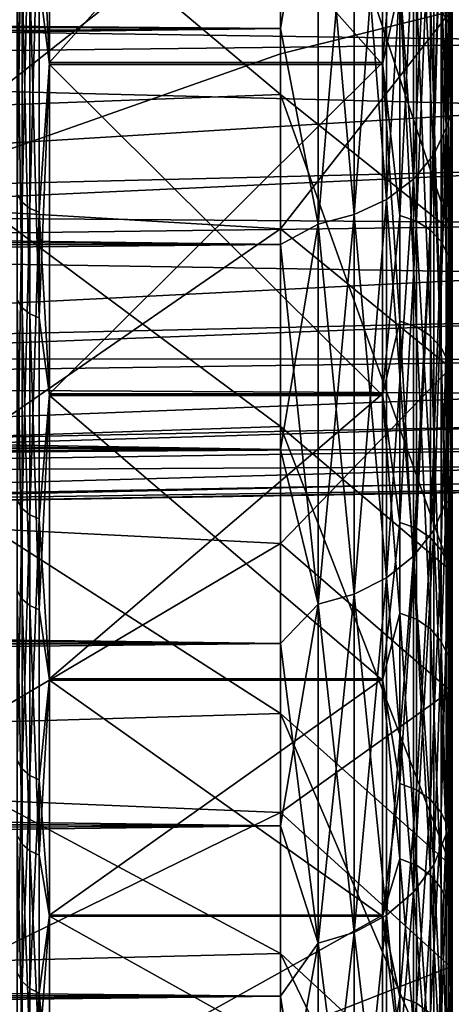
# Model space of a CAD drawing. Header units: metres. Extents: x -22 to 73, y -229 to 22.
# Tile 257 of 447: x 49.63 to 50.9, y -18.05 to -15.15. Entities that reach past the tile are written whole.
import ezdxf

# ---------------------------------------------------------------- set-up
doc = ezdxf.new("R2010")
doc.units = ezdxf.units.M
doc.layers.add('solid_509500_SW0001', color=7, linetype='CONTINUOUS')

msp = doc.modelspace()

# ---------------------------------------------------------------- linework, layer by layer
at = {"layer": 'solid_509500_SW0001'}
for points in [[(50.900002, -13.965359, 54.034641), (50.900002, -17.128563, 58.167664), (50.900002, -17.940969, 59.742634)], [(50.900002, -15.129377, 55.304943), (50.900002, -17.128563, 58.167664), (50.900002, -13.965359, 54.034641)], [(50.900002, -15.442343, 56.506676), (50.900002, -13.965359, 54.034641), (50.900002, -17.940969, 59.742634)], [(50.900002, -15.442343, 56.506676), (50.900002, -14.328674, 55.144978), (50.900002, -13.965359, 54.034641)], [(50.893185, -15.162647, 56.224331), (50.87318, -15.124515, 56.253944), (50.87318, -14.007399, 54.941917)], [(50.893185, -14.042714, 54.908993), (50.893185, -15.162647, 56.224331), (50.87318, -14.007399, 54.941917)], [(50.893185, -14.042714, 54.908993), (50.900002, -14.328674, 55.144978), (50.893185, -15.162647, 56.224331)], [(49.690479, -14.689917, 80.121368), (49.720963, -15.279531, 79.377106), (49.720963, -14.177345, 80.724205)], [(49.690479, -15.041813, 56.318172), (49.720963, -14.183496, 55.28265), (49.720963, -15.285029, 56.630287)], [(49.720963, -15.279531, 79.377106), (50.700001, -15.279531, 79.377106), (50.700001, -14.177345, 80.724205)], [(49.720963, -15.279531, 79.377106), (50.700001, -14.177345, 80.724205), (49.720963, -14.177345, 80.724205)], [(49.720963, -14.183496, 55.28265), (50.700001, -14.183496, 55.28265), (50.700001, -15.285029, 56.630287)], [(49.720963, -14.183496, 55.28265), (50.700001, -15.285029, 56.630287), (49.720963, -15.285029, 56.630287)], [(50.700001, -14.177345, 80.724205), (50.700001, -15.279531, 79.377106), (50.75156, -14.698802, 80.1287)], [(50.700001, -15.285029, 56.630287), (50.700001, -14.183496, 55.28265), (50.75156, -15.050911, 56.311108)], [(49.150002, -14.322452, 80.861954), (50.400002, -14.273377, 80.916389), (50.400002, -15.373734, 79.584938)], [(50.400002, -14.273377, 80.916389), (50.900002, -14.644098, 81.2519), (50.900002, -15.773035, 79.885864)], [(50.400002, -15.373734, 79.584938), (50.400002, -14.273377, 80.916389), (50.900002, -15.773035, 79.885864)], [(50.887589, -14.261353, 82.880028), (50.850677, -14.334578, 82.956429), (50.850677, -15.551331, 81.68689)], [(50.887589, -15.471891, 81.616974), (50.887589, -14.261353, 82.880028), (50.850677, -15.551331, 81.68689)], [(50.887589, -14.261353, 53.119968), (50.887589, -15.471891, 54.383022), (50.850677, -14.334578, 53.043568)], [(50.887589, -14.261353, 53.119968), (50.900002, -14.811363, 53.827019), (50.887589, -15.471891, 54.383022)], [(50.887589, -15.471891, 81.616974), (50.900002, -14.811363, 82.172981), (50.887589, -14.261353, 82.880028)], [(50.904896, -15.459468, 80.972031), (50.904896, -14.270053, 82.27005), (50.900002, -14.319057, 82.176994)], [(50.904896, -14.270053, 53.729946), (50.904896, -15.459468, 55.027966), (50.900002, -14.80511, 54.331379)], [(49.150002, -15.420378, 79.522781), (49.150002, -14.322452, 80.861954), (50.400002, -15.373734, 79.584938)], [(50.850677, -14.334578, 82.956429), (50.791126, -14.400273, 83.024979), (50.791126, -15.622602, 81.749619)], [(50.850677, -15.551331, 81.68689), (50.850677, -14.334578, 82.956429), (50.791126, -15.622602, 81.749619)], [(50.850677, -14.334578, 53.043568), (50.850677, -15.551331, 54.313107), (50.791126, -14.400273, 52.975025)], [(50.887589, -15.471891, 54.383022), (50.850677, -15.551331, 54.313107), (50.850677, -14.334578, 53.043568)], [(50.893185, -14.807924, 80.218742), (50.900002, -15.440589, 79.495682), (50.900002, -14.326705, 80.857216)], [(50.893185, -15.162647, 56.224331), (50.900002, -14.328674, 55.144978), (50.900002, -15.442343, 56.506676)], [(50.900002, -14.319057, 82.176994), (50.900002, -14.811363, 82.172981), (50.900002, -15.432623, 81.493851)], [(50.900002, -15.532228, 80.836365), (50.900002, -14.319057, 82.176994), (50.900002, -15.432623, 81.493851)], [(50.904896, -15.459468, 80.972031), (50.900002, -14.319057, 82.176994), (50.900002, -15.532228, 80.836365)], [(50.900002, -14.326705, 80.857216), (50.900002, -15.440589, 79.495682), (50.900002, -14.644098, 81.2519)], [(50.791126, -14.400273, 83.024979), (50.711922, -14.45514, 83.082222), (50.711922, -15.682127, 81.80201)], [(50.791126, -15.622602, 81.749619), (50.791126, -14.400273, 83.024979), (50.711922, -15.682127, 81.80201)], [(50.791126, -14.400273, 52.975025), (50.791126, -15.622602, 54.250381), (50.711922, -14.45514, 52.917778)], [(50.850677, -15.551331, 54.313107), (50.791126, -15.622602, 54.250381), (50.791126, -14.400273, 52.975025)], [(50.711922, -14.45514, 83.082222), (50.617043, -14.496421, 83.125298), (50.617043, -15.726912, 81.841423)], [(50.711922, -15.682127, 81.80201), (50.711922, -14.45514, 83.082222), (50.617043, -15.726912, 81.841423)], [(50.711922, -14.45514, 52.917778), (50.711922, -15.682127, 54.197994), (50.617043, -14.496421, 52.874706)], [(50.791126, -15.622602, 54.250381), (50.711922, -15.682127, 54.197994), (50.711922, -14.45514, 52.917778)], [(50.400002, -15.178692, 82.512314), (50.400002, -14.512316, 83.178696), (19.002226, -15.095277, 82.59906)], [(50.400002, -14.512316, 52.821308), (50.400002, -15.178692, 53.487686), (19.136856, -14.939336, 53.241402)], [(50.511261, -14.522042, 83.152031), (50.400002, -14.512316, 83.178696), (50.400002, -15.178692, 82.512314)], [(50.511261, -14.522042, 52.847973), (50.400002, -15.178692, 53.487686), (50.400002, -14.512316, 52.821308)], [(50.617043, -14.496421, 83.125298), (50.511261, -14.522042, 83.152031), (50.511261, -15.754708, 81.865891)], [(50.617043, -15.726912, 81.841423), (50.617043, -14.496421, 83.125298), (50.511261, -15.754708, 81.865891)], [(50.617043, -14.496421, 52.874706), (50.617043, -15.726912, 54.158577), (50.511261, -14.522042, 52.847973)], [(50.711922, -15.682127, 54.197994), (50.617043, -15.726912, 54.158577), (50.617043, -14.496421, 52.874706)], [(50.511261, -15.754708, 81.865891), (50.511261, -14.522042, 83.152031), (50.400002, -15.178692, 82.512314)], [(50.511261, -14.522042, 52.847973), (50.511261, -15.754708, 54.134113), (50.400002, -15.178692, 53.487686)], [(50.617043, -15.726912, 54.158577), (50.511261, -15.754708, 54.134113), (50.511261, -14.522042, 52.847973)], [(46.391273, -15.282007, 74.56102), (46.391273, -14.611442, 75.943077), (53.890381, -14.876091, 75.138062)], [(49.150002, -14.629796, 55.488743), (49.150002, -15.694169, 56.853004), (50.400002, -14.707875, 55.580624)], [(49.640697, -14.662462, 80.098717), (49.626297, -14.641313, 80.081261), (49.626297, -15.668053, 78.716202)], [(49.640697, -14.662462, 80.098717), (49.626297, -15.668053, 78.716202), (49.640697, -15.690686, 78.731682)], [(49.640697, -14.662462, 80.098717), (49.640697, -15.690686, 78.731682), (49.6628, -14.679199, 80.112526)], [(50.900002, -15.440589, 79.495682), (50.900002, -15.773035, 79.885864), (50.900002, -14.644098, 81.2519)], [(49.640697, -15.690686, 78.731682), (49.6628, -15.708596, 78.743935), (49.6628, -14.679199, 80.112526)], [(49.6628, -14.679199, 80.112526), (49.6628, -15.708596, 78.743935), (49.690479, -14.689917, 80.121368)], [(49.6628, -15.708596, 78.743935), (49.690479, -15.720066, 78.751778), (49.690479, -14.689917, 80.121368)], [(49.690479, -14.689917, 80.121368), (49.690479, -15.720066, 78.751778), (49.720963, -15.279531, 79.377106)], [(49.150002, -15.694169, 56.853004), (50.400002, -15.253853, 56.257664), (50.400002, -14.707875, 55.580624)], [(50.900002, -15.129377, 55.304943), (50.400002, -14.707875, 55.580624), (50.400002, -15.253853, 56.257664)], [(50.700001, -15.279531, 79.377106), (50.75156, -15.729574, 78.758286), (50.75156, -14.698802, 80.1287)], [(50.799866, -14.714193, 80.141403), (50.75156, -14.698802, 80.1287), (50.75156, -15.729574, 78.758286)], [(50.799866, -15.746045, 78.769547), (50.799866, -14.714193, 80.141403), (50.75156, -15.729574, 78.758286)], [(50.841347, -14.738712, 80.161629), (50.799866, -14.714193, 80.141403), (50.799866, -15.746045, 78.769547)], [(50.841347, -15.772284, 78.787491), (50.841347, -14.738712, 80.161629), (50.799866, -15.746045, 78.769547)], [(50.87318, -14.770683, 80.188011), (50.841347, -14.738712, 80.161629), (50.841347, -15.772284, 78.787491)], [(50.87318, -15.806497, 78.81089), (50.87318, -14.770683, 80.188011), (50.841347, -15.772284, 78.787491)], [(50.893185, -14.807924, 80.218742), (50.87318, -14.770683, 80.188011), (50.87318, -15.806497, 78.81089)], [(50.893185, -15.846349, 78.83815), (50.893185, -14.807924, 80.218742), (50.87318, -15.806497, 78.81089)], [(50.893185, -15.846349, 78.83815), (50.900002, -15.440589, 79.495682), (50.893185, -14.807924, 80.218742)], [(50.900002, -14.80511, 54.331379), (50.900002, -15.432623, 54.506145), (50.900002, -14.811363, 53.827019)], [(50.900002, -14.80511, 54.331379), (50.900002, -15.97076, 55.713535), (50.900002, -15.432623, 54.506145)], [(50.904896, -15.459468, 55.027966), (50.900002, -15.97076, 55.713535), (50.900002, -14.80511, 54.331379)], [(50.887589, -15.471891, 54.383022), (50.900002, -14.811363, 53.827019), (50.900002, -15.432623, 54.506145)], [(50.887589, -15.471891, 81.616974), (50.900002, -15.432623, 81.493851), (50.900002, -14.811363, 82.172981)], [(46.391273, -15.282007, 74.56102), (53.890381, -14.876091, 75.138062), (53.890381, -15.192396, 74.437477)], [(50.400002, -15.178692, 53.487686), (18.714115, -15.413593, 53.737423), (19.136856, -14.939336, 53.241402)], [(46.391273, -15.144075, 61.126595), (53.890381, -15.252734, 61.706821), (53.890381, -14.94313, 61.003368)], [(49.640697, -16.001064, 57.736832), (49.626297, -15.977984, 57.751637), (49.626297, -14.992044, 56.356823)], [(49.640697, -16.001064, 57.736832), (49.626297, -14.992044, 56.356823), (49.640697, -15.0137, 56.340004)], [(49.640697, -15.0137, 56.340004), (49.6628, -15.030838, 56.326694), (49.6628, -16.019329, 57.725117)], [(49.640697, -16.001064, 57.736832), (49.640697, -15.0137, 56.340004), (49.6628, -16.019329, 57.725117)], [(49.6628, -15.030838, 56.326694), (49.690479, -15.041813, 56.318172), (49.690479, -16.031025, 57.717617)], [(49.6628, -16.019329, 57.725117), (49.6628, -15.030838, 56.326694), (49.690479, -16.031025, 57.717617)], [(49.690479, -16.031025, 57.717617), (49.690479, -15.041813, 56.318172), (49.720963, -15.285029, 56.630287)], [(50.700001, -15.285029, 56.630287), (50.75156, -15.050911, 56.311108), (50.75156, -16.040722, 57.711395)], [(50.799866, -16.05752, 57.700623), (50.75156, -16.040722, 57.711395), (50.75156, -15.050911, 56.311108)], [(50.799866, -15.066671, 56.298866), (50.799866, -16.05752, 57.700623), (50.75156, -15.050911, 56.311108)], [(50.841347, -16.084276, 57.68346), (50.799866, -16.05752, 57.700623), (50.799866, -15.066671, 56.298866)], [(50.841347, -15.091778, 56.279369), (50.841347, -16.084276, 57.68346), (50.799866, -15.066671, 56.298866)], [(50.400002, -15.178692, 82.512314), (19.002226, -15.095277, 82.59906), (18.523561, -15.623649, 82.032166)], [(50.87318, -16.119167, 57.661083), (50.841347, -16.084276, 57.68346), (50.841347, -15.091778, 56.279369)], [(50.87318, -15.124515, 56.253944), (50.87318, -16.119167, 57.661083), (50.841347, -15.091778, 56.279369)], [(50.900002, -15.129377, 55.304943), (50.400002, -15.768677, 56.958652), (50.900002, -16.178253, 56.671864)], [(50.900002, -15.129377, 55.304943), (50.400002, -15.253853, 56.257664), (50.400002, -15.768677, 56.958652)], [(50.893185, -16.159807, 57.635014), (50.87318, -16.119167, 57.661083), (50.87318, -15.124515, 56.253944)], [(50.893185, -15.162647, 56.224331), (50.893185, -16.159807, 57.635014), (50.87318, -15.124515, 56.253944)], [(50.900002, -15.129377, 55.304943), (50.900002, -16.178253, 56.671864), (50.900002, -17.128563, 58.167664)], [(46.391273, -15.144075, 61.126595), (46.391273, -15.713672, 62.553234), (53.890381, -15.252734, 61.706821)], [(50.400002, -15.814501, 81.816711), (50.400002, -15.178692, 82.512314), (18.523561, -15.623649, 82.032166)], [(50.400002, -15.178692, 53.487686), (50.400002, -15.814501, 54.183289), (18.714115, -15.413593, 53.737423)], [(50.511261, -15.754708, 81.865891), (50.400002, -15.178692, 82.512314), (50.400002, -15.814501, 81.816711)], [(50.511261, -15.754708, 54.134113), (50.400002, -15.814501, 54.183289), (50.400002, -15.178692, 53.487686)], [(50.893185, -15.162647, 56.224331), (50.900002, -15.442343, 56.506676), (50.893185, -16.159807, 57.635014)], [(46.391273, -15.282007, 74.56102), (53.890381, -15.192396, 74.437477), (53.890381, -15.47568, 73.723053)], [(46.391273, -15.713672, 62.553234), (53.890381, -15.529385, 62.42432), (53.890381, -15.252734, 61.706821)], [(49.150002, -15.694169, 56.853004), (50.400002, -15.768677, 56.958652), (50.400002, -15.253853, 56.257664)], [(46.391273, -15.822191, 73.122986), (46.391273, -15.282007, 74.56102), (53.890381, -15.47568, 73.723053)], [(49.690479, -15.720066, 78.751778), (49.720963, -16.254162, 77.935028), (49.720963, -15.279531, 79.377106)], [(49.690479, -16.031025, 57.717617), (49.720963, -15.285029, 56.630287), (49.720963, -16.258965, 58.072834)], [(49.720963, -16.254162, 77.935028), (50.700001, -16.254162, 77.935028), (50.700001, -15.279531, 79.377106)], [(49.720963, -16.254162, 77.935028), (50.700001, -15.279531, 79.377106), (49.720963, -15.279531, 79.377106)], [(49.720963, -15.285029, 56.630287), (50.700001, -15.285029, 56.630287), (50.700001, -16.258965, 58.072834)], [(49.720963, -15.285029, 56.630287), (50.700001, -16.258965, 58.072834), (49.720963, -16.258965, 58.072834)], [(50.700001, -15.279531, 79.377106), (50.700001, -16.254162, 77.935028), (50.75156, -15.729574, 78.758286)], [(50.700001, -16.258965, 58.072834), (50.700001, -15.285029, 56.630287), (50.75156, -16.040722, 57.711395)], [(49.150002, -15.420378, 79.522781), (50.400002, -15.373734, 79.584938), (50.400002, -16.350307, 78.16021)], [(50.400002, -15.373734, 79.584938), (50.900002, -15.773035, 79.885864), (50.900002, -16.774979, 78.424133)], [(50.400002, -16.350307, 78.16021), (50.400002, -15.373734, 79.584938), (50.900002, -16.774979, 78.424133)], [(50.400002, -15.814501, 54.183289), (18.286961, -15.871299, 54.248569), (18.714115, -15.413593, 53.737423)], [(49.150002, -16.392735, 78.091621), (49.150002, -15.420378, 79.522781), (50.400002, -16.350307, 78.16021)], [(50.887589, -15.471891, 54.383022), (50.900002, -15.432623, 54.506145), (50.900002, -16.022799, 55.212513)], [(50.887589, -16.570955, 80.255814), (50.900002, -16.022799, 80.787491), (50.900002, -15.432623, 81.493851)], [(50.887589, -16.570955, 80.255814), (50.900002, -15.432623, 81.493851), (50.887589, -15.471891, 81.616974)], [(50.893185, -15.846349, 78.83815), (50.900002, -16.425528, 78.038155), (50.900002, -15.440589, 79.495682)], [(50.893185, -16.159807, 57.635014), (50.900002, -15.442343, 56.506676), (50.900002, -16.427059, 57.964352)], [(50.900002, -15.97076, 55.713535), (50.900002, -16.022799, 55.212513), (50.900002, -15.432623, 54.506145)], [(50.900002, -15.532228, 80.836365), (50.900002, -15.432623, 81.493851), (50.900002, -16.022799, 80.787491)], [(50.900002, -15.440589, 79.495682), (50.900002, -16.425528, 78.038155), (50.900002, -15.773035, 79.885864)], [(50.900002, -16.427059, 57.964352), (50.900002, -15.442343, 56.506676), (50.900002, -17.940969, 59.742634)], [(46.391273, -15.822191, 73.122986), (53.890381, -15.47568, 73.723053), (53.890381, -15.725528, 72.995781)], [(50.887589, -15.471891, 81.616974), (50.850677, -15.551331, 81.68689), (50.850677, -16.656036, 80.318741)], [(50.887589, -16.570955, 80.255814), (50.887589, -15.471891, 81.616974), (50.850677, -16.656036, 80.318741)], [(50.887589, -15.471891, 54.383022), (50.887589, -16.570955, 55.744186), (50.850677, -15.551331, 54.313107)], [(50.887589, -15.471891, 54.383022), (50.900002, -16.022799, 55.212513), (50.887589, -16.570955, 55.744186)], [(50.904896, -16.531227, 79.575287), (50.904896, -15.459468, 80.972031), (50.900002, -15.532228, 80.836365)], [(50.904896, -15.459468, 55.027966), (50.904896, -16.531227, 56.424709), (50.900002, -15.97076, 55.713535)], [(46.391273, -15.713672, 62.553234), (53.890381, -15.772203, 63.153599), (53.890381, -15.529385, 62.42432)], [(50.900002, -15.532228, 80.836365), (50.900002, -16.022799, 80.787491), (50.900002, -16.580683, 80.055328)], [(50.900002, -16.620346, 79.392387), (50.900002, -15.532228, 80.836365), (50.900002, -16.580683, 80.055328)], [(50.904896, -16.531227, 79.575287), (50.900002, -15.532228, 80.836365), (50.900002, -16.620346, 79.392387)], [(50.850677, -15.551331, 81.68689), (50.791126, -15.622602, 81.749619), (50.791126, -16.732372, 80.375198)], [(50.850677, -16.656036, 80.318741), (50.850677, -15.551331, 81.68689), (50.791126, -16.732372, 80.375198)], [(50.850677, -15.551331, 54.313107), (50.850677, -16.656036, 55.681259), (50.791126, -15.622602, 54.250381)], [(50.887589, -16.570955, 55.744186), (50.850677, -16.656036, 55.681259), (50.850677, -15.551331, 54.313107)], [(50.791126, -15.622602, 81.749619), (50.711922, -15.682127, 81.80201), (50.711922, -16.796124, 80.422348)], [(50.791126, -16.732372, 80.375198), (50.791126, -15.622602, 81.749619), (50.711922, -16.796124, 80.422348)], [(50.791126, -15.622602, 54.250381), (50.791126, -16.732372, 55.624802), (50.711922, -15.682127, 54.197994)], [(50.850677, -16.656036, 55.681259), (50.791126, -16.732372, 55.624802), (50.791126, -15.622602, 54.250381)], [(50.400002, -15.814501, 81.816711), (18.523561, -15.623649, 82.032166), (18.045864, -16.124702, 81.4534)], [(49.640697, -15.690686, 78.731682), (49.626297, -15.668053, 78.716202), (49.626297, -16.567928, 77.264374)], [(49.150002, -15.694169, 56.853004), (49.150002, -16.632385, 58.308445), (50.400002, -15.768677, 56.958652)], [(49.640697, -15.690686, 78.731682), (49.626297, -16.567928, 77.264374), (49.640697, -16.591862, 77.277763)], [(49.640697, -15.690686, 78.731682), (49.640697, -16.591862, 77.277763), (49.6628, -15.708596, 78.743935)], [(49.640697, -16.591862, 77.277763), (49.6628, -16.6108, 77.288353), (49.6628, -15.708596, 78.743935)], [(49.6628, -15.708596, 78.743935), (49.6628, -16.6108, 77.288353), (49.690479, -15.720066, 78.751778)], [(50.711922, -15.682127, 81.80201), (50.617043, -15.726912, 81.841423), (50.617043, -16.84409, 80.457825)], [(50.711922, -16.796124, 80.422348), (50.711922, -15.682127, 81.80201), (50.617043, -16.84409, 80.457825)], [(50.711922, -15.682127, 54.197994), (50.711922, -16.796124, 55.577652), (50.617043, -15.726912, 54.158577)], [(50.791126, -16.732372, 55.624802), (50.711922, -16.796124, 55.577652), (50.711922, -15.682127, 54.197994)], [(46.391273, -15.713672, 62.553234), (46.391273, -16.149204, 64.026344), (53.890381, -15.772203, 63.153599)], [(46.391273, -15.822191, 73.122986), (53.890381, -15.725528, 72.995781), (53.890381, -15.941135, 72.257957)], [(49.6628, -16.6108, 77.288353), (49.690479, -16.622929, 77.295135), (49.690479, -15.720066, 78.751778)], [(49.690479, -15.720066, 78.751778), (49.690479, -16.622929, 77.295135), (49.720963, -16.254162, 77.935028)], [(50.617043, -15.726912, 81.841423), (50.511261, -15.754708, 81.865891), (50.511261, -16.873861, 80.479843)], [(50.617043, -16.84409, 80.457825), (50.617043, -15.726912, 81.841423), (50.511261, -16.873861, 80.479843)], [(50.617043, -15.726912, 54.158577), (50.617043, -16.84409, 55.542175), (50.511261, -15.754708, 54.134113)], [(50.711922, -16.796124, 55.577652), (50.617043, -16.84409, 55.542175), (50.617043, -15.726912, 54.158577)], [(50.700001, -16.254162, 77.935028), (50.75156, -16.632982, 77.300751), (50.75156, -15.729574, 78.758286)], [(50.799866, -15.746045, 78.769547), (50.75156, -15.729574, 78.758286), (50.75156, -16.632982, 77.300751)], [(50.511261, -15.754708, 81.865891), (50.400002, -15.814501, 81.816711), (50.400002, -16.418461, 81.093285)], [(50.511261, -16.873861, 80.479843), (50.511261, -15.754708, 81.865891), (50.400002, -16.418461, 81.093285)], [(50.511261, -15.754708, 54.134113), (50.511261, -16.873861, 55.520157), (50.400002, -15.814501, 54.183289)], [(50.617043, -16.84409, 55.542175), (50.511261, -16.873861, 55.520157), (50.511261, -15.754708, 54.134113)], [(50.799866, -16.6504, 77.310493), (50.799866, -15.746045, 78.769547), (50.75156, -16.632982, 77.300751)], [(50.841347, -15.772284, 78.787491), (50.799866, -15.746045, 78.769547), (50.799866, -16.6504, 77.310493)], [(46.391273, -16.149204, 64.026344), (53.890381, -15.980783, 63.893353), (53.890381, -15.772203, 63.153599)], [(49.150002, -16.632385, 58.308445), (50.400002, -16.694946, 58.416615), (50.400002, -15.768677, 56.958652)], [(50.400002, -15.768677, 56.958652), (50.400002, -16.694946, 58.416615), (50.900002, -16.178253, 56.671864)], [(50.841347, -16.678144, 77.326004), (50.841347, -15.772284, 78.787491), (50.799866, -16.6504, 77.310493)], [(50.87318, -15.806497, 78.81089), (50.841347, -15.772284, 78.787491), (50.841347, -16.678144, 77.326004)], [(50.900002, -16.425528, 78.038155), (50.900002, -16.774979, 78.424133), (50.900002, -15.773035, 79.885864)], [(50.400002, -16.418461, 81.093285), (50.400002, -15.814501, 81.816711), (18.045864, -16.124702, 81.4534)], [(50.400002, -15.814501, 54.183289), (50.400002, -16.418461, 54.906715), (18.286961, -15.871299, 54.248569)], [(46.391273, -16.227386, 71.641251), (46.391273, -15.822191, 73.122986), (53.890381, -15.941135, 72.257957)], [(50.511261, -16.873861, 55.520157), (50.400002, -16.418461, 54.906715), (50.400002, -15.814501, 54.183289)], [(50.87318, -16.714323, 77.346237), (50.87318, -15.806497, 78.81089), (50.841347, -16.678144, 77.326004)], [(50.893185, -15.846349, 78.83815), (50.87318, -15.806497, 78.81089), (50.87318, -16.714323, 77.346237)], [(50.893185, -16.756464, 77.369804), (50.893185, -15.846349, 78.83815), (50.87318, -16.714323, 77.346237)], [(50.893185, -16.756464, 77.369804), (50.900002, -16.425528, 78.038155), (50.893185, -15.846349, 78.83815)], [(50.400002, -16.418461, 54.906715), (17.862402, -16.306551, 54.767601), (18.286961, -15.871299, 54.248569)], [(46.391273, -16.227386, 71.641251), (53.890381, -15.941135, 72.257957), (53.890381, -16.12212, 71.511024)], [(46.391273, -16.149204, 64.026344), (53.890381, -16.154766, 64.642395), (53.890381, -15.980783, 63.893353)], [(49.640697, -16.858868, 59.216763), (49.626297, -16.834549, 59.229431), (49.626297, -15.977984, 57.751637)], [(49.640697, -16.858868, 59.216763), (49.626297, -15.977984, 57.751637), (49.640697, -16.001064, 57.736832)], [(50.900002, -15.97076, 55.713535), (50.900002, -16.580683, 55.944675), (50.900002, -16.022799, 55.212513)], [(50.900002, -15.97076, 55.713535), (50.900002, -17.007824, 57.194614), (50.900002, -16.580683, 55.944675)], [(50.904896, -16.531227, 56.424709), (50.900002, -17.007824, 57.194614), (50.900002, -15.97076, 55.713535)], [(49.640697, -16.001064, 57.736832), (49.6628, -16.019329, 57.725117), (49.6628, -16.878111, 59.206734)], [(49.640697, -16.858868, 59.216763), (49.640697, -16.001064, 57.736832), (49.6628, -16.878111, 59.206734)], [(49.6628, -16.019329, 57.725117), (49.690479, -16.031025, 57.717617), (49.690479, -16.890434, 59.200314)], [(49.6628, -16.878111, 59.206734), (49.6628, -16.019329, 57.725117), (49.690479, -16.890434, 59.200314)], [(50.887589, -16.570955, 55.744186), (50.900002, -16.022799, 55.212513), (50.900002, -16.580683, 55.944675)], [(50.887589, -16.570955, 80.255814), (50.900002, -16.580683, 80.055328), (50.900002, -16.022799, 80.787491)], [(49.690479, -16.890434, 59.200314), (49.690479, -16.031025, 57.717617), (49.720963, -16.258965, 58.072834)], [(50.700001, -16.258965, 58.072834), (50.75156, -16.040722, 57.711395), (50.75156, -16.90065, 59.194992)], [(50.799866, -16.918348, 59.185772), (50.75156, -16.90065, 59.194992), (50.75156, -16.040722, 57.711395)], [(50.799866, -16.05752, 57.700623), (50.799866, -16.918348, 59.185772), (50.75156, -16.040722, 57.711395)], [(50.841347, -16.946539, 59.171085), (50.799866, -16.918348, 59.185772), (50.799866, -16.05752, 57.700623)], [(50.841347, -16.084276, 57.68346), (50.841347, -16.946539, 59.171085), (50.799866, -16.05752, 57.700623)], [(50.87318, -16.983299, 59.151932), (50.841347, -16.946539, 59.171085), (50.841347, -16.084276, 57.68346)], [(50.87318, -16.119167, 57.661083), (50.87318, -16.983299, 59.151932), (50.841347, -16.084276, 57.68346)], [(50.400002, -16.418461, 81.093285), (18.045864, -16.124702, 81.4534), (17.583817, -16.586189, 80.88015)], [(46.391273, -16.227386, 71.641251), (53.890381, -16.12212, 71.511024), (53.890381, -16.268198, 70.756035)], [(50.893185, -17.026119, 59.129623), (50.87318, -16.983299, 59.151932), (50.87318, -16.119167, 57.661083)], [(50.893185, -16.159807, 57.635014), (50.893185, -17.026119, 59.129623), (50.87318, -16.119167, 57.661083)], [(46.391273, -16.149204, 64.026344), (46.391273, -16.446957, 65.533356), (53.890381, -16.154766, 64.642395)], [(46.391273, -16.446957, 65.533356), (53.890381, -16.293604, 65.398369), (53.890381, -16.154766, 64.642395)], [(50.893185, -16.159807, 57.635014), (50.900002, -16.427059, 57.964352), (50.893185, -17.026119, 59.129623)], [(50.400002, -16.694946, 58.416615), (50.900002, -17.128563, 58.167664), (50.900002, -16.178253, 56.671864)], [(46.391273, -16.494135, 70.128441), (46.391273, -16.227386, 71.641251), (53.890381, -16.268198, 70.756035)], [(49.690479, -16.622929, 77.295135), (49.720963, -17.093105, 76.410011), (49.720963, -16.254162, 77.935028)], [(49.690479, -16.890434, 59.200314), (49.720963, -16.258965, 58.072834), (49.720963, -17.09717, 59.598255)], [(49.720963, -17.093105, 76.410011), (50.700001, -17.093105, 76.410011), (50.700001, -16.254162, 77.935028)], [(49.720963, -17.093105, 76.410011), (50.700001, -16.254162, 77.935028), (49.720963, -16.254162, 77.935028)], [(49.720963, -16.258965, 58.072834), (50.700001, -16.258965, 58.072834), (50.700001, -17.09717, 59.598255)], [(49.720963, -16.258965, 58.072834), (50.700001, -17.09717, 59.598255), (49.720963, -17.09717, 59.598255)], [(50.700001, -16.254162, 77.935028), (50.700001, -17.093105, 76.410011), (50.75156, -16.632982, 77.300751)], [(50.700001, -17.09717, 59.598255), (50.700001, -16.258965, 58.072834), (50.75156, -16.90065, 59.194992)], [(46.391273, -16.494135, 70.128441), (53.890381, -16.268198, 70.756035), (53.890381, -16.378902, 69.995384)], [(50.400002, -16.418461, 54.906715), (17.447298, -16.714331, 55.286575), (17.862402, -16.306551, 54.767601)], [(46.391273, -16.446957, 65.533356), (53.890381, -16.397083, 66.159988), (53.890381, -16.293604, 65.398369)], [(49.150002, -16.392735, 78.091621), (50.400002, -16.350307, 78.16021), (50.400002, -17.19524, 76.653687)], [(50.400002, -16.350307, 78.16021), (50.900002, -16.774979, 78.424133), (50.900002, -17.641861, 76.878471)], [(50.400002, -17.19524, 76.653687), (50.400002, -16.350307, 78.16021), (50.900002, -17.641861, 76.878471)], [(46.391273, -16.494135, 70.128441), (53.890381, -16.378902, 69.995384), (53.890381, -16.454054, 69.230499)], [(46.391273, -16.604391, 67.061409), (53.890381, -16.465008, 66.925972), (53.890381, -16.397083, 66.159988)], [(46.391273, -16.446957, 65.533356), (46.391273, -16.604391, 67.061409), (53.890381, -16.397083, 66.159988)], [(49.150002, -17.23333, 76.577583), (49.150002, -16.392735, 78.091621), (50.400002, -17.19524, 76.653687)], [(50.400002, -16.418461, 54.906715), (50.400002, -16.989357, 55.656509), (17.447298, -16.714331, 55.286575)], [(50.400002, -16.989357, 80.343491), (50.400002, -16.418461, 81.093285), (17.583817, -16.586189, 80.88015)], [(50.511261, -16.873861, 80.479843), (50.400002, -16.418461, 81.093285), (50.400002, -16.989357, 80.343491)], [(50.511261, -16.873861, 55.520157), (50.400002, -16.989357, 55.656509), (50.400002, -16.418461, 54.906715)], [(50.893185, -16.756464, 77.369804), (50.900002, -17.273298, 76.496803), (50.900002, -16.425528, 78.038155)], [(50.893185, -17.026119, 59.129623), (50.900002, -16.427059, 57.964352), (50.900002, -17.274597, 59.50584)], [(50.900002, -16.425528, 78.038155), (50.900002, -17.273298, 76.496803), (50.900002, -16.774979, 78.424133)], [(50.900002, -16.427059, 57.964352), (50.900002, -17.940969, 59.742634), (50.900002, -18.608927, 61.384087)], [(50.900002, -17.274597, 59.50584), (50.900002, -16.427059, 57.964352), (50.900002, -18.608927, 61.384087)], [(46.391273, -16.620161, 68.597473), (53.890381, -16.454054, 69.230499), (53.890381, -16.493517, 68.462524)], [(46.391273, -16.620161, 68.597473), (46.391273, -16.494135, 70.128441), (53.890381, -16.454054, 69.230499)], [(46.391273, -16.604391, 67.061409), (53.890381, -16.49716, 67.693893), (53.890381, -16.465008, 66.925972)], [(46.391273, -16.620161, 68.597473), (53.890381, -16.493517, 68.462524), (53.890381, -16.49716, 67.693893)], [(46.391273, -16.604391, 67.061409), (46.391273, -16.620161, 68.597473), (53.890381, -16.49716, 67.693893)], [(50.904896, -17.477173, 78.090454), (50.904896, -16.531227, 79.575287), (50.900002, -16.620346, 79.392387)], [(50.904896, -16.531227, 56.424709), (50.904896, -17.477173, 57.90955), (50.900002, -17.007824, 57.194614)], [(49.640697, -16.591862, 77.277763), (49.626297, -16.567928, 77.264374), (49.626297, -17.333652, 75.737534)], [(50.887589, -16.570955, 80.255814), (50.850677, -16.656036, 80.318741), (50.850677, -17.640736, 78.861832)], [(50.887589, -17.550623, 78.806351), (50.887589, -16.570955, 80.255814), (50.850677, -17.640736, 78.861832)], [(50.887589, -16.570955, 55.744186), (50.887589, -17.550623, 57.193653), (50.850677, -16.656036, 55.681259)], [(50.887589, -16.570955, 55.744186), (50.900002, -16.580683, 55.944675), (50.900002, -17.105141, 56.701145)], [(50.887589, -16.570955, 55.744186), (50.900002, -17.105141, 56.701145), (50.887589, -17.550623, 57.193653)], [(50.887589, -17.550623, 78.806351), (50.900002, -16.580683, 80.055328), (50.887589, -16.570955, 80.255814)], [(50.400002, -16.989357, 80.343491), (17.583817, -16.586189, 80.88015), (17.153059, -16.997412, 80.332397)], [(49.640697, -16.591862, 77.277763), (49.626297, -17.333652, 75.737534), (49.640697, -17.35869, 75.748711)], [(49.640697, -16.591862, 77.277763), (49.640697, -17.35869, 75.748711), (49.6628, -16.6108, 77.288353)], [(50.887589, -17.550623, 78.806351), (50.900002, -17.105141, 79.298859), (50.900002, -16.580683, 80.055328)], [(50.900002, -17.007824, 57.194614), (50.900002, -17.105141, 56.701145), (50.900002, -16.580683, 55.944675)], [(50.900002, -16.620346, 79.392387), (50.900002, -16.580683, 80.055328), (50.900002, -17.105141, 79.298859)], [(49.150002, -16.632385, 58.308445), (49.150002, -17.435446, 59.841095), (50.400002, -16.694946, 58.416615)], [(49.640697, -17.35869, 75.748711), (49.6628, -17.378506, 75.757561), (49.6628, -16.6108, 77.288353)], [(49.6628, -16.6108, 77.288353), (49.6628, -17.378506, 75.757561), (49.690479, -16.622929, 77.295135)], [(49.6628, -17.378506, 75.757561), (49.690479, -17.391193, 75.763222), (49.690479, -16.622929, 77.295135)], [(49.690479, -16.622929, 77.295135), (49.690479, -17.391193, 75.763222), (49.720963, -17.093105, 76.410011)], [(50.700001, -17.093105, 76.410011), (50.75156, -17.401712, 75.767914), (50.75156, -16.632982, 77.300751)], [(50.799866, -16.6504, 77.310493), (50.75156, -16.632982, 77.300751), (50.75156, -17.401712, 75.767914)], [(50.900002, -16.620346, 79.392387), (50.900002, -17.105141, 79.298859), (50.900002, -17.595104, 78.519615)], [(50.900002, -17.574648, 77.856682), (50.900002, -16.620346, 79.392387), (50.900002, -17.595104, 78.519615)], [(50.904896, -17.477173, 78.090454), (50.900002, -16.620346, 79.392387), (50.900002, -17.574648, 77.856682)], [(50.799866, -17.419935, 75.776054), (50.799866, -16.6504, 77.310493), (50.75156, -17.401712, 75.767914)], [(50.850677, -16.656036, 80.318741), (50.791126, -16.732372, 80.375198), (50.791126, -17.721582, 78.911613)], [(50.850677, -17.640736, 78.861832), (50.850677, -16.656036, 80.318741), (50.791126, -17.721582, 78.911613)], [(50.850677, -16.656036, 55.681259), (50.850677, -17.640736, 57.138168), (50.791126, -16.732372, 55.624802)], [(50.841347, -16.678144, 77.326004), (50.799866, -16.6504, 77.310493), (50.799866, -17.419935, 75.776054)], [(50.887589, -17.550623, 57.193653), (50.850677, -17.640736, 57.138168), (50.850677, -16.656036, 55.681259)], [(49.150002, -17.435446, 59.841095), (50.400002, -17.486794, 59.951736), (50.400002, -16.694946, 58.416615)], [(50.400002, -16.694946, 58.416615), (50.400002, -17.486794, 59.951736), (50.900002, -17.128563, 58.167664)], [(50.841347, -17.448963, 75.789009), (50.841347, -16.678144, 77.326004), (50.799866, -17.419935, 75.776054)], [(50.87318, -16.714323, 77.346237), (50.841347, -16.678144, 77.326004), (50.841347, -17.448963, 75.789009)], [(50.400002, -16.989357, 55.656509), (17.05331, -17.086882, 55.791866), (17.447298, -16.714331, 55.286575)], [(50.87318, -17.486813, 75.805901), (50.87318, -16.714323, 77.346237), (50.841347, -17.448963, 75.789009)], [(50.893185, -16.756464, 77.369804), (50.87318, -16.714323, 77.346237), (50.87318, -17.486813, 75.805901)], [(50.791126, -16.732372, 80.375198), (50.711922, -16.796124, 80.422348), (50.711922, -17.789104, 78.953186)], [(50.791126, -17.721582, 78.911613), (50.791126, -16.732372, 80.375198), (50.711922, -17.789104, 78.953186)], [(50.791126, -16.732372, 55.624802), (50.791126, -17.721582, 57.08839), (50.711922, -16.796124, 55.577652)], [(50.850677, -17.640736, 57.138168), (50.791126, -17.721582, 57.08839), (50.791126, -16.732372, 55.624802)], [(50.893185, -17.530901, 75.825584), (50.893185, -16.756464, 77.369804), (50.87318, -17.486813, 75.805901)], [(50.893185, -17.530901, 75.825584), (50.900002, -17.273298, 76.496803), (50.893185, -16.756464, 77.369804)], [(50.900002, -17.273298, 76.496803), (50.900002, -17.641861, 76.878471), (50.900002, -16.774979, 78.424133)], [(50.711922, -16.796124, 80.422348), (50.617043, -16.84409, 80.457825), (50.617043, -17.839907, 78.984467)], [(50.711922, -17.789104, 78.953186), (50.711922, -16.796124, 80.422348), (50.617043, -17.839907, 78.984467)], [(50.711922, -16.796124, 55.577652), (50.711922, -17.789104, 57.046814), (50.617043, -16.84409, 55.542175)], [(50.791126, -17.721582, 57.08839), (50.711922, -17.789104, 57.046814), (50.711922, -16.796124, 55.577652)], [(49.640697, -17.580162, 60.767807), (49.626297, -17.554804, 60.77824), (49.626297, -16.834549, 59.229431)], [(49.640697, -17.580162, 60.767807), (49.626297, -16.834549, 59.229431), (49.640697, -16.858868, 59.216763)], [(49.640697, -16.858868, 59.216763), (49.6628, -16.878111, 59.206734), (49.6628, -17.600229, 60.759552)], [(49.640697, -17.580162, 60.767807), (49.640697, -16.858868, 59.216763), (49.6628, -17.600229, 60.759552)], [(50.617043, -16.84409, 80.457825), (50.511261, -16.873861, 80.479843), (50.511261, -17.871437, 79.003883)], [(50.617043, -17.839907, 78.984467), (50.617043, -16.84409, 80.457825), (50.511261, -17.871437, 79.003883)], [(50.617043, -16.84409, 55.542175), (50.617043, -17.839907, 57.015533), (50.511261, -16.873861, 55.520157)], [(50.711922, -17.789104, 57.046814), (50.617043, -17.839907, 57.015533), (50.617043, -16.84409, 55.542175)], [(49.6628, -16.878111, 59.206734), (49.690479, -16.890434, 59.200314), (49.690479, -17.613079, 60.754269)], [(49.6628, -17.600229, 60.759552), (49.6628, -16.878111, 59.206734), (49.690479, -17.613079, 60.754269)], [(49.690479, -17.613079, 60.754269), (49.690479, -16.890434, 59.200314), (49.720963, -17.09717, 59.598255)], [(50.511261, -16.873861, 80.479843), (50.400002, -16.989357, 80.343491), (50.400002, -17.526039, 79.56884)], [(50.511261, -17.871437, 79.003883), (50.511261, -16.873861, 80.479843), (50.400002, -17.526039, 79.56884)], [(50.511261, -16.873861, 55.520157), (50.511261, -17.871437, 56.99612), (50.400002, -16.989357, 55.656509)], [(50.617043, -17.839907, 57.015533), (50.511261, -17.871437, 56.99612), (50.511261, -16.873861, 55.520157)], [(50.700001, -17.09717, 59.598255), (50.75156, -16.90065, 59.194992), (50.75156, -17.623734, 60.749886)], [(50.799866, -17.642187, 60.74229), (50.75156, -17.623734, 60.749886), (50.75156, -16.90065, 59.194992)], [(50.799866, -16.918348, 59.185772), (50.799866, -17.642187, 60.74229), (50.75156, -16.90065, 59.194992)], [(50.841347, -17.671585, 60.730198), (50.799866, -17.642187, 60.74229), (50.799866, -16.918348, 59.185772)], [(50.841347, -16.946539, 59.171085), (50.841347, -17.671585, 60.730198), (50.799866, -16.918348, 59.185772)], [(50.87318, -17.709919, 60.714428), (50.841347, -17.671585, 60.730198), (50.841347, -16.946539, 59.171085)], [(50.87318, -16.983299, 59.151932), (50.87318, -17.709919, 60.714428), (50.841347, -16.946539, 59.171085)], [(50.893185, -17.75457, 60.69606), (50.87318, -17.709919, 60.714428), (50.87318, -16.983299, 59.151932)], [(50.893185, -17.026119, 59.129623), (50.893185, -17.75457, 60.69606), (50.87318, -16.983299, 59.151932)], [(50.400002, -16.989357, 80.343491), (17.153059, -16.997412, 80.332397), (16.755085, -17.362598, 79.812714)], [(50.400002, -17.526039, 79.56884), (50.400002, -16.989357, 80.343491), (16.755085, -17.362598, 79.812714)], [(50.400002, -16.989357, 55.656509), (50.400002, -17.526039, 56.431164), (17.05331, -17.086882, 55.791866)], [(50.511261, -17.871437, 56.99612), (50.400002, -17.526039, 56.431164), (50.400002, -16.989357, 55.656509)], [(50.900002, -17.007824, 57.194614), (50.900002, -17.595104, 57.480385), (50.900002, -17.105141, 56.701145)], [(50.900002, -17.007824, 57.194614), (50.900002, -17.907948, 58.762691), (50.900002, -17.595104, 57.480385)], [(50.904896, -17.477173, 57.90955), (50.900002, -17.907948, 58.762691), (50.900002, -17.007824, 57.194614)], [(50.893185, -17.026119, 59.129623), (50.900002, -17.274597, 59.50584), (50.893185, -17.75457, 60.69606)], [(50.400002, -17.526039, 56.431164), (16.690302, -17.418608, 56.270035), (17.05331, -17.086882, 55.791866)], [(49.690479, -17.391193, 75.763222), (49.720963, -17.789354, 74.814789), (49.720963, -17.093105, 76.410011)], [(49.690479, -17.613079, 60.754269), (49.720963, -17.09717, 59.598255), (49.720963, -17.792648, 61.193813)], [(49.720963, -17.789354, 74.814789), (50.700001, -17.789354, 74.814789), (50.700001, -17.093105, 76.410011)], [(49.720963, -17.789354, 74.814789), (50.700001, -17.093105, 76.410011), (49.720963, -17.093105, 76.410011)], [(49.720963, -17.09717, 59.598255), (50.700001, -17.09717, 59.598255), (50.700001, -17.792648, 61.193813)], [(49.720963, -17.09717, 59.598255), (50.700001, -17.792648, 61.193813), (49.720963, -17.792648, 61.193813)], [(50.700001, -17.093105, 76.410011), (50.700001, -17.789354, 74.814789), (50.75156, -17.401712, 75.767914)], [(50.700001, -17.792648, 61.193813), (50.700001, -17.09717, 59.598255), (50.75156, -17.623734, 60.749886)], [(50.400002, -17.486794, 59.951736), (50.900002, -17.940969, 59.742634), (50.900002, -17.128563, 58.167664)], [(50.887589, -17.550623, 57.193653), (50.900002, -17.105141, 56.701145), (50.900002, -17.595104, 57.480385)], [(50.887589, -17.550623, 78.806351), (50.900002, -17.595104, 78.519615), (50.900002, -17.105141, 79.298859)], [(49.150002, -17.23333, 76.577583), (50.400002, -17.19524, 76.653687), (50.400002, -17.901726, 75.077477)], [(50.400002, -17.19524, 76.653687), (50.900002, -17.641861, 76.878471), (50.900002, -18.366701, 75.261314)], [(50.400002, -17.901726, 75.077477), (50.400002, -17.19524, 76.653687), (50.900002, -18.366701, 75.261314)], [(49.150002, -17.933903, 74.995544), (49.150002, -17.23333, 76.577583), (50.400002, -17.901726, 75.077477)], [(50.893185, -17.530901, 75.825584), (50.900002, -17.97682, 74.884506), (50.900002, -17.273298, 76.496803)], [(50.893185, -17.75457, 60.69606), (50.900002, -17.274597, 59.50584), (50.900002, -17.97788, 61.118267)], [(50.900002, -17.273298, 76.496803), (50.900002, -17.97682, 74.884506), (50.900002, -17.641861, 76.878471)], [(50.900002, -17.274597, 59.50584), (50.900002, -18.608927, 61.384087), (50.900002, -19.127058, 63.078812)], [(50.900002, -17.97788, 61.118267), (50.900002, -17.274597, 59.50584), (50.900002, -19.127058, 63.078812)], [(49.640697, -17.35869, 75.748711), (49.626297, -17.333652, 75.737534), (49.626297, -17.959023, 74.148041)], [(49.640697, -17.35869, 75.748711), (49.626297, -17.959023, 74.148041), (49.640697, -17.984966, 74.156921)], [(49.640697, -17.35869, 75.748711), (49.640697, -17.984966, 74.156921), (49.6628, -17.378506, 75.757561)], [(50.400002, -17.526039, 79.56884), (16.755085, -17.362598, 79.812714), (16.386244, -17.689613, 79.317139)], [(49.640697, -17.984966, 74.156921), (49.6628, -18.005495, 74.163948), (49.6628, -17.378506, 75.757561)], [(49.6628, -17.378506, 75.757561), (49.6628, -18.005495, 74.163948), (49.690479, -17.391193, 75.763222)], [(50.400002, -17.526039, 56.431164), (16.358793, -17.712473, 56.718674), (16.690302, -17.418608, 56.270035)], [(49.6628, -18.005495, 74.163948), (49.690479, -18.018641, 74.168449), (49.690479, -17.391193, 75.763222)], [(49.690479, -17.391193, 75.763222), (49.690479, -18.018641, 74.168449), (49.720963, -17.789354, 74.814789)], [(50.700001, -17.789354, 74.814789), (50.75156, -18.029539, 74.17218), (50.75156, -17.401712, 75.767914)], [(50.799866, -17.419935, 75.776054), (50.75156, -17.401712, 75.767914), (50.75156, -18.029539, 74.17218)], [(50.799866, -18.04842, 74.178642), (50.799866, -17.419935, 75.776054), (50.75156, -18.029539, 74.17218)], [(50.841347, -17.448963, 75.789009), (50.799866, -17.419935, 75.776054), (50.799866, -18.04842, 74.178642)], [(49.150002, -17.435446, 59.841095), (49.150002, -18.09811, 61.440968), (50.400002, -17.486794, 59.951736)], [(50.841347, -18.078495, 74.188942), (50.841347, -17.448963, 75.789009), (50.799866, -18.04842, 74.178642)], [(50.87318, -17.486813, 75.805901), (50.841347, -17.448963, 75.789009), (50.841347, -18.078495, 74.188942)], [(50.904896, -18.290108, 76.528816), (50.904896, -17.477173, 78.090454), (50.900002, -17.574648, 77.856682)], [(50.904896, -17.477173, 57.90955), (50.904896, -18.290108, 59.471184), (50.900002, -17.907948, 58.762691)], [(49.150002, -18.09811, 61.440968), (50.400002, -18.13784, 61.551647), (50.400002, -17.486794, 59.951736)], [(50.400002, -17.486794, 59.951736), (50.400002, -18.13784, 61.551647), (50.900002, -17.940969, 59.742634)], [(50.87318, -18.11771, 74.20237), (50.87318, -17.486813, 75.805901), (50.841347, -18.078495, 74.188942)], [(50.893185, -17.530901, 75.825584), (50.87318, -17.486813, 75.805901), (50.87318, -18.11771, 74.20237)], [(50.400002, -17.526039, 79.56884), (16.386244, -17.689613, 79.317139), (16.042179, -17.985701, 78.840416)], [(50.400002, -18.027424, 78.770882), (50.400002, -17.526039, 79.56884), (16.042179, -17.985701, 78.840416)], [(50.400002, -17.526039, 56.431164), (50.400002, -18.027424, 57.229115), (16.358793, -17.712473, 56.718674)], [(50.511261, -17.871437, 79.003883), (50.400002, -17.526039, 79.56884), (50.400002, -18.027424, 78.770882)], [(50.511261, -17.871437, 56.99612), (50.400002, -18.027424, 57.229115), (50.400002, -17.526039, 56.431164)], [(50.893185, -18.163389, 74.218002), (50.893185, -17.530901, 75.825584), (50.87318, -18.11771, 74.20237)], [(50.893185, -18.163389, 74.218002), (50.900002, -17.97682, 74.884506), (50.893185, -17.530901, 75.825584)], [(49.640697, -18.159109, 62.377415), (49.626297, -18.132915, 62.385525), (49.626297, -17.554804, 60.77824)], [(49.640697, -18.159109, 62.377415), (49.626297, -17.554804, 60.77824), (49.640697, -17.580162, 60.767807)], [(50.887589, -17.550623, 78.806351), (50.850677, -17.640736, 78.861832), (50.850677, -18.498331, 77.32666)], [(50.887589, -18.403839, 77.279022), (50.887589, -17.550623, 78.806351), (50.850677, -18.498331, 77.32666)], [(50.887589, -17.550623, 57.193653), (50.887589, -18.403839, 58.720978), (50.850677, -17.640736, 57.138168)], [(50.887589, -17.550623, 57.193653), (50.900002, -17.595104, 57.480385), (50.900002, -18.049587, 58.280827)], [(50.887589, -17.550623, 57.193653), (50.900002, -18.049587, 58.280827), (50.887589, -18.403839, 58.720978)], [(50.887589, -18.403839, 77.279022), (50.900002, -17.595104, 78.519615), (50.887589, -17.550623, 78.806351)], [(49.640697, -17.580162, 60.767807), (49.6628, -17.600229, 60.759552), (49.6628, -18.179836, 62.370998)], [(49.640697, -18.159109, 62.377415), (49.640697, -17.580162, 60.767807), (49.6628, -18.179836, 62.370998)], [(50.900002, -17.574648, 77.856682), (50.900002, -18.049587, 77.71917), (50.900002, -18.46768, 76.899139)], [(50.900002, -18.387449, 76.241615), (50.900002, -17.574648, 77.856682), (50.900002, -18.46768, 76.899139)], [(50.900002, -17.574648, 77.856682), (50.900002, -17.595104, 78.519615), (50.900002, -18.049587, 77.71917)], [(50.904896, -18.290108, 76.528816), (50.900002, -17.574648, 77.856682), (50.900002, -18.387449, 76.241615)], [(49.6628, -17.600229, 60.759552), (49.690479, -17.613079, 60.754269), (49.690479, -18.19311, 62.366886)], [(49.6628, -18.179836, 62.370998), (49.6628, -17.600229, 60.759552), (49.690479, -18.19311, 62.366886)], [(49.690479, -18.19311, 62.366886), (49.690479, -17.613079, 60.754269), (49.720963, -17.792648, 61.193813)], [(50.887589, -18.403839, 77.279022), (50.900002, -18.049587, 77.71917), (50.900002, -17.595104, 78.519615)], [(50.900002, -17.907948, 58.762691), (50.900002, -18.049587, 58.280827), (50.900002, -17.595104, 57.480385)], [(50.700001, -17.792648, 61.193813), (50.75156, -17.623734, 60.749886), (50.75156, -18.204115, 62.36348)], [(50.799866, -18.223177, 62.357578), (50.75156, -18.204115, 62.36348), (50.75156, -17.623734, 60.749886)], [(50.799866, -17.642187, 60.74229), (50.799866, -18.223177, 62.357578), (50.75156, -17.623734, 60.749886)], [(50.850677, -17.640736, 78.861832), (50.791126, -17.721582, 78.911613), (50.791126, -18.583111, 77.369408)], [(50.850677, -18.498331, 77.32666), (50.850677, -17.640736, 78.861832), (50.791126, -18.583111, 77.369408)], [(50.850677, -17.640736, 57.138168), (50.850677, -18.498331, 58.673336), (50.791126, -17.721582, 57.08839)], [(50.841347, -18.253544, 62.348175), (50.799866, -18.223177, 62.357578), (50.799866, -17.642187, 60.74229)], [(50.841347, -17.671585, 60.730198), (50.841347, -18.253544, 62.348175), (50.799866, -17.642187, 60.74229)], [(50.887589, -18.403839, 58.720978), (50.850677, -18.498331, 58.673336), (50.850677, -17.640736, 57.138168)], [(50.900002, -17.97682, 74.884506), (50.900002, -18.366701, 75.261314), (50.900002, -17.641861, 76.878471)], [(50.87318, -18.293139, 62.335915), (50.841347, -18.253544, 62.348175), (50.841347, -17.671585, 60.730198)], [(50.87318, -17.709919, 60.714428), (50.87318, -18.293139, 62.335915), (50.841347, -17.671585, 60.730198)], [(50.400002, -18.027424, 57.229115), (16.055387, -17.974367, 57.140804), (16.358793, -17.712473, 56.718674)], [(50.791126, -17.721582, 78.911613), (50.711922, -17.789104, 78.953186), (50.711922, -18.653913, 77.405106)], [(50.791126, -18.583111, 77.369408), (50.791126, -17.721582, 78.911613), (50.711922, -18.653913, 77.405106)], [(50.791126, -17.721582, 57.08839), (50.791126, -18.583111, 58.630592), (50.711922, -17.789104, 57.046814)], [(50.850677, -18.498331, 58.673336), (50.791126, -18.583111, 58.630592), (50.791126, -17.721582, 57.08839)], [(50.893185, -18.33926, 62.321636), (50.87318, -18.293139, 62.335915), (50.87318, -17.709919, 60.714428)], [(50.893185, -17.75457, 60.69606), (50.893185, -18.33926, 62.321636), (50.87318, -17.709919, 60.714428)], [(50.893185, -17.75457, 60.69606), (50.900002, -17.97788, 61.118267), (50.893185, -18.33926, 62.321636)], [(49.690479, -18.018641, 74.168449), (49.720963, -18.337101, 73.162674), (49.720963, -17.789354, 74.814789)], [(49.690479, -18.19311, 62.366886), (49.720963, -17.792648, 61.193813), (49.720963, -18.339594, 62.846188)], [(49.720963, -18.337101, 73.162674), (50.700001, -18.337101, 73.162674), (50.700001, -17.789354, 74.814789)], [(49.720963, -18.337101, 73.162674), (50.700001, -17.789354, 74.814789), (49.720963, -17.789354, 74.814789)], [(49.720963, -17.792648, 61.193813), (50.700001, -17.792648, 61.193813), (50.700001, -18.339594, 62.846188)], [(49.720963, -17.792648, 61.193813), (50.700001, -18.339594, 62.846188), (49.720963, -18.339594, 62.846188)], [(50.711922, -17.789104, 78.953186), (50.617043, -17.839907, 78.984467), (50.617043, -18.707186, 77.431961)], [(50.711922, -18.653913, 77.405106), (50.711922, -17.789104, 78.953186), (50.617043, -18.707186, 77.431961)], [(50.711922, -17.789104, 57.046814), (50.711922, -18.653913, 58.594894), (50.617043, -17.839907, 57.015533)], [(50.700001, -17.789354, 74.814789), (50.700001, -18.337101, 73.162674), (50.75156, -18.029539, 74.17218)], [(50.700001, -18.339594, 62.846188), (50.700001, -17.792648, 61.193813), (50.75156, -18.204115, 62.36348)], [(50.791126, -18.583111, 58.630592), (50.711922, -18.653913, 58.594894), (50.711922, -17.789104, 57.046814)], [(50.617043, -17.839907, 78.984467), (50.511261, -17.871437, 79.003883), (50.511261, -18.74025, 77.448631)], [(50.617043, -18.707186, 77.431961), (50.617043, -17.839907, 78.984467), (50.511261, -18.74025, 77.448631)], [(50.617043, -17.839907, 57.015533), (50.617043, -18.707186, 58.568035), (50.511261, -17.871437, 56.99612)], [(50.711922, -18.653913, 58.594894), (50.617043, -18.707186, 58.568035), (50.617043, -17.839907, 57.015533)], [(50.511261, -17.871437, 79.003883), (50.400002, -18.027424, 78.770882), (50.400002, -18.492506, 77.951241)], [(50.511261, -18.74025, 77.448631), (50.511261, -17.871437, 79.003883), (50.400002, -18.492506, 77.951241)], [(50.511261, -17.871437, 56.99612), (50.511261, -18.74025, 58.551365), (50.400002, -18.027424, 57.229115)], [(50.617043, -18.707186, 58.568035), (50.511261, -18.74025, 58.551365), (50.511261, -17.871437, 56.99612)], [(49.150002, -17.933903, 74.995544), (50.400002, -17.901726, 75.077477), (50.400002, -18.464077, 73.444298)], [(50.400002, -17.901726, 75.077477), (50.900002, -18.366701, 75.261314), (50.900002, -18.943665, 73.585701)], [(50.400002, -18.464077, 73.444298), (50.400002, -17.901726, 75.077477), (50.900002, -18.943665, 73.585701)], [(50.900002, -17.907948, 58.762691), (50.900002, -18.46768, 59.100857), (50.900002, -18.049587, 58.280827)], [(50.900002, -17.907948, 58.762691), (50.900002, -18.663883, 60.40514), (50.900002, -18.46768, 59.100857)], [(50.904896, -18.290108, 59.471184), (50.900002, -18.663883, 60.40514), (50.900002, -17.907948, 58.762691)], [(49.150002, -18.490023, 73.355515), (49.150002, -17.933903, 74.995544), (50.400002, -18.464077, 73.444298)], [(50.400002, -18.13784, 61.551647), (50.900002, -18.608927, 61.384087), (50.900002, -17.940969, 59.742634)], [(49.640697, -17.984966, 74.156921), (49.626297, -17.959023, 74.148041), (49.626297, -18.438978, 72.508766)], [(50.400002, -18.027424, 57.229115), (15.502014, -18.43569, 57.943893), (16.055387, -17.974367, 57.140804)], [(50.400002, -18.027424, 78.770882), (16.042179, -17.985701, 78.840416), (15.718702, -18.256842, 78.377274)], [(49.640697, -17.984966, 74.156921), (49.626297, -18.438978, 72.508766), (49.640697, -18.465614, 72.515282)], [(49.640697, -17.984966, 74.156921), (49.640697, -18.465614, 72.515282), (49.6628, -18.005495, 74.163948)], [(50.893185, -18.163389, 74.218002), (50.900002, -18.530224, 73.214722), (50.900002, -17.97682, 74.884506)], [(50.893185, -18.33926, 62.321636), (50.900002, -17.97788, 61.118267), (50.900002, -18.531034, 62.788166)], [(50.900002, -17.97682, 74.884506), (50.900002, -18.530224, 73.214722), (50.900002, -18.366701, 75.261314)], [(50.900002, -18.531034, 62.788166), (50.900002, -17.97788, 61.118267), (50.900002, -19.127058, 63.078812)], [(50.400002, -18.027424, 57.229115), (50.400002, -18.492506, 58.048759), (15.502014, -18.43569, 57.943893)], [(50.400002, -18.492506, 77.951241), (50.400002, -18.027424, 78.770882), (15.718702, -18.256842, 78.377274)], [(49.640697, -18.465614, 72.515282), (49.6628, -18.486692, 72.520432), (49.6628, -18.005495, 74.163948)], [(49.6628, -18.005495, 74.163948), (49.6628, -18.486692, 72.520432), (49.690479, -18.018641, 74.168449)], [(49.6628, -18.486692, 72.520432), (49.690479, -18.500191, 72.523735), (49.690479, -18.018641, 74.168449)], [(49.690479, -18.018641, 74.168449), (49.690479, -18.500191, 72.523735), (49.720963, -18.337101, 73.162674)], [(50.511261, -18.74025, 58.551365), (50.400002, -18.492506, 58.048759), (50.400002, -18.027424, 57.229115)], [(50.700001, -18.337101, 73.162674), (50.75156, -18.511379, 72.526474), (50.75156, -18.029539, 74.17218)], [(50.799866, -18.04842, 74.178642), (50.75156, -18.029539, 74.17218), (50.75156, -18.511379, 72.526474)], [(50.799866, -18.530766, 72.531212), (50.799866, -18.04842, 74.178642), (50.75156, -18.511379, 72.526474)], [(50.841347, -18.078495, 74.188942), (50.799866, -18.04842, 74.178642), (50.799866, -18.530766, 72.531212)], [(50.887589, -18.403839, 58.720978), (50.900002, -18.049587, 58.280827), (50.900002, -18.46768, 59.100857)], [(50.887589, -18.403839, 77.279022), (50.900002, -18.46768, 76.899139), (50.900002, -18.049587, 77.71917)]]:
    msp.add_3dface(points, dxfattribs=at)

doc.saveas('drawing.dxf')
